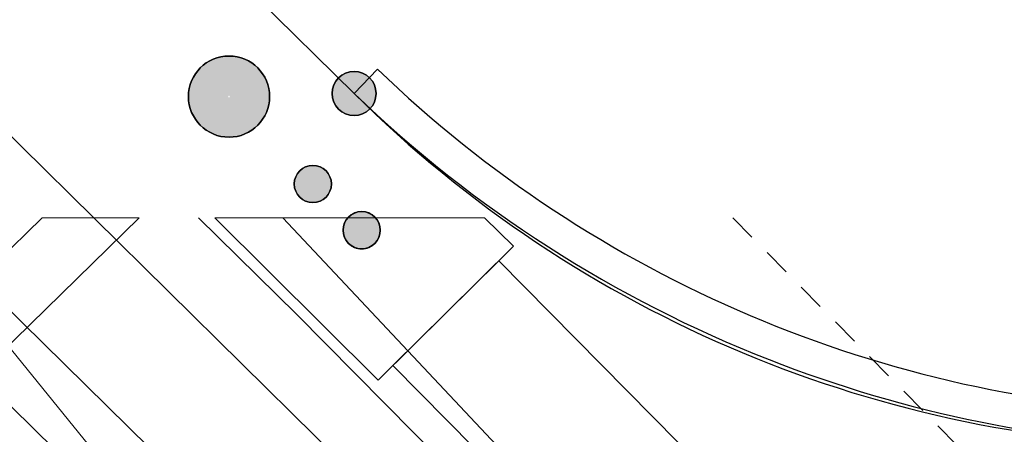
# Model space of a CAD drawing. Header units: metres. Extents: x 2695560 to 2696939, y 1260491 to 1262050.
# Tile 529 of 656: x 2695887.38 to 2695894.66, y 1261198.92 to 1261201.99. Entities that reach past the tile are written whole.
import ezdxf

# ---------------------------------------------------------------- set-up
doc = ezdxf.new("R2010")
doc.units = ezdxf.units.M
doc.linetypes.add('AUSGEZOGEN', pattern=[0])
doc.linetypes.add('VERDECKT2_S2', pattern=[0.36, 0.2, -0.16])
for name, color, linetype in [('XR$1$AV_Flächen (EO)', 7, 'AUSGEZOGEN'), ('XR$1$AV_Grenzpunkte', 7, 'AUSGEZOGEN'), ('XR$1$AV_Linien (BB)', 7, 'AUSGEZOGEN'), ('XR$1$EW_LK_Bauwerk_FL_Linie_Punkt', 1, 'AUSGEZOGEN'), ('XR$1$EW_LK_Knoten', 1, 'AUSGEZOGEN'), ('XR$1$Liegenschaftsgrenzen', 7, 'AUSGEZOGEN'), ('XR$1$PFAV', 255, 'AUSGEZOGEN'), ('XR$1$PFEW', 255, 'AUSGEZOGEN'), ('XR$1$RAEW', 8, 'AUSGEZOGEN')]:
    doc.layers.add(name, color=color, linetype=linetype)
for name, color, linetype, lineweight in [('XR$2$ABW-Linie-R-ungenau', 4, 'VERDECKT2_S2', 18), ('XR$2$ELE-Flaeche-oberirdisch', 1, 'AUSGEZOGEN', 18), ('XR$2$ELE-LinieFlaeche-genau', 1, 'AUSGEZOGEN', 18), ('XR$2$GAS-LinieFlaeche-genau', 12, 'AUSGEZOGEN', 18), ('XR$2$KOM-Linie-U-genau', 91, 'AUSGEZOGEN', 18), ('XR$2$KOM-LinieFlaeche-U-genau', 91, 'AUSGEZOGEN', 18)]:
    doc.layers.add(name, color=color, linetype=linetype, lineweight=lineweight)

# ---------------------------------------------------------------- blocks, each defined once
blk = doc.blocks.new('COMPLEXOBJECT_359')
at = {"layer": 'XR$1$AV_Linien (BB)', "color": 7, "linetype": 'AUSGEZOGEN', "transparency": 33554687}
blk.add_line((5878.841, 11211.531), (5888.88, 11201.63), dxfattribs=at)
blk.add_arc((5895.215, 11208.0118), 8.9922, 225.2107, 269.45847, dxfattribs=at)
blk = doc.blocks.new('COMPLEXOBJECT_958')
at = {"layer": 'XR$1$AV_Flächen (EO)', "color": 7, "linetype": 'AUSGEZOGEN', "transparency": 33554687}
blk.add_line((5889.053, 11201.81), (5888.88, 11201.63), dxfattribs=at)
for centre, radius, start, end in [((5895.3612, 11208.3592), 9.0932, 226.07378, 267.92516), ((5895.3466, 11208.34), 9.3189, 226.05846, 248.61089), ((5895.3587, 11208.3469), 9.3297, 248.55663, 268.59505)]:
    blk.add_arc(centre, radius, start, end, dxfattribs=at)
blk = doc.blocks.new('COMPLEXOBJECT_1420')
at = {"layer": 'XR$1$Liegenschaftsgrenzen', "color": 7, "linetype": 'AUSGEZOGEN', "transparency": 33554687}
blk.add_line((5882.854, 11207.573), (5888.88, 11201.63), dxfattribs=at)
blk.add_arc((5895.215, 11208.0118), 8.9922, 225.2107, 269.45847, dxfattribs=at)
blk = doc.blocks.new('BAV15')
at = {"layer": 'XR$1$PFAV', "transparency": 33554687}
blk.add_hatch(color=7, dxfattribs=at).paths.add_polyline_path([(0.5, 0), (0.49, 0.101), (0.459, 0.197), (0.41, 0.286), (0.344, 0.362), (0.264, 0.424), (0.174, 0.469), (0.076, 0.494), (-0.025, 0.499), (-0.125, 0.484), (-0.22, 0.449), (-0.306, 0.395), (-0.379, 0.326), (-0.437, 0.243), (-0.477, 0.15), (-0.497, 0.051), (-0.497, -0.051), (-0.477, -0.15), (-0.437, -0.243), (-0.379, -0.326), (-0.306, -0.395), (-0.22, -0.449), (-0.125, -0.484), (-0.025, -0.499), (0.076, -0.494), (0.174, -0.469), (0.264, -0.424), (0.344, -0.362), (0.41, -0.286), (0.459, -0.197), (0.49, -0.101)])
at = {"color": 7, "transparency": 33554687}
for start, end in [(90, 270), (270, 90)]:
    blk.add_arc((0, 0), 0.5, start, end, dxfattribs=at)
at = {"layer": 'XR$1$PFAV', "transparency": 33554687}
blk.add_circle((0, 0), 0.5, dxfattribs=at)
blk = doc.blocks.new('BEW15')
at = {"layer": 'XR$1$PFEW', "transparency": 33554687}
h = blk.add_hatch(color=7, dxfattribs=at)
h.paths.add_polyline_path([(-0.5, 0), (-0.497, -0.05), (-0.489, -0.1), (-0.477, -0.15), (-0.459, -0.197), (-0.437, -0.242), (-0.41, -0.285), (-0.379, -0.326), (-0.344, -0.362), (-0.306, -0.395), (-0.264, -0.424), (-0.22, -0.449), (-0.173, -0.469), (-0.125, -0.484), (-0.075, -0.494), (-0.025, -0.499), (0.026, -0.499), (0.076, -0.494), (0.126, -0.484), (0.174, -0.469), (0.22, -0.449), (0.265, -0.424), (0.306, -0.395), (0.345, -0.362), (0.38, -0.326), (0.411, -0.285), (0.437, -0.242), (0.46, -0.197), (0.477, -0.15), (0.49, -0.1), (0.498, -0.05), (0.5, 0), (0.498, 0.051), (0.49, 0.101), (0.477, 0.15), (0.46, 0.197), (0.437, 0.243), (0.411, 0.286), (0.38, 0.326), (0.345, 0.363), (0.306, 0.396), (0.265, 0.424), (0.22, 0.449), (0.174, 0.469), (0.126, 0.484), (0.076, 0.494), (0.026, 0.5), (-0.025, 0.5), (-0.075, 0.494), (-0.125, 0.484), (-0.173, 0.469), (-0.22, 0.449), (-0.264, 0.424), (-0.306, 0.396), (-0.344, 0.363), (-0.379, 0.326), (-0.41, 0.286), (-0.437, 0.243), (-0.459, 0.197), (-0.477, 0.15), (-0.489, 0.101), (-0.497, 0.051)])
h.paths.add_polyline_path([(0.01, 0.001), (0.01, 0), (0.01, -0.001), (0.01, -0.002), (0.01, -0.003), (0.009, -0.004), (0.009, -0.005), (0.009, -0.006), (0.008, -0.006), (0.007, -0.007), (0.006, -0.008), (0.006, -0.008), (0.005, -0.009), (0.004, -0.009), (0.003, -0.01), (0.002, -0.01), (0.001, -0.01), (0, -0.01), (-0.001, -0.01), (-0.002, -0.01), (-0.003, -0.009), (-0.004, -0.009), (-0.005, -0.008), (-0.006, -0.008), (-0.007, -0.007), (-0.007, -0.006), (-0.008, -0.006), (-0.008, -0.005), (-0.009, -0.004), (-0.009, -0.003), (-0.009, -0.002), (-0.01, -0.001), (-0.01, 0), (-0.01, 0.001), (-0.009, 0.002), (-0.009, 0.003), (-0.009, 0.004), (-0.008, 0.005), (-0.008, 0.006), (-0.007, 0.007), (-0.007, 0.007), (-0.006, 0.008), (-0.005, 0.009), (-0.004, 0.009), (-0.003, 0.01), (-0.002, 0.01), (-0.001, 0.01), (0, 0.01), (0.001, 0.01), (0.002, 0.01), (0.003, 0.01), (0.004, 0.01), (0.005, 0.009), (0.006, 0.009), (0.006, 0.008), (0.007, 0.007), (0.008, 0.007), (0.009, 0.006), (0.009, 0.005), (0.009, 0.004), (0.01, 0.003), (0.01, 0.002)], flags=16)
at = {"color": 1, "transparency": 33554687}
for start, end in [(0, 180), (180, 0)]:
    blk.add_arc((0, 0), 0.5, start, end, dxfattribs=at)
at = {"layer": 'XR$1$PFEW', "transparency": 33554687}
blk.add_circle((0, 0), 0.5, dxfattribs=at)
blk = doc.blocks.new('BEW957')
at = {"layer": 'XR$1$RAEW', "transparency": 33554687}
blk.add_hatch(color=1, dxfattribs=at).paths.add_polyline_path([(-0.5, 0), (-0.497, -0.051), (-0.49, -0.101), (-0.477, -0.15), (-0.459, -0.197), (-0.437, -0.243), (-0.41, -0.286), (-0.379, -0.326), (-0.344, -0.362), (-0.306, -0.395), (-0.264, -0.424), (-0.22, -0.449), (-0.174, -0.469), (-0.125, -0.484), (-0.076, -0.494), (-0.025, -0.499), (0.025, -0.499), (0.076, -0.494), (0.125, -0.484), (0.174, -0.469), (0.22, -0.449), (0.264, -0.424), (0.306, -0.395), (0.344, -0.362), (0.379, -0.326), (0.41, -0.286), (0.437, -0.243), (0.459, -0.197), (0.477, -0.15), (0.49, -0.101), (0.497, -0.051), (0.5, 0), (0.497, 0.051), (0.49, 0.101), (0.477, 0.15), (0.459, 0.197), (0.437, 0.243), (0.41, 0.286), (0.379, 0.326), (0.344, 0.362), (0.306, 0.395), (0.264, 0.424), (0.22, 0.449), (0.174, 0.469), (0.125, 0.484), (0.076, 0.494), (0.025, 0.499), (-0.025, 0.499), (-0.076, 0.494), (-0.125, 0.484), (-0.174, 0.469), (-0.22, 0.449), (-0.264, 0.424), (-0.306, 0.395), (-0.344, 0.362), (-0.379, 0.326), (-0.41, 0.286), (-0.437, 0.243), (-0.459, 0.197), (-0.477, 0.15), (-0.49, 0.101), (-0.497, 0.051)])
at = {"color": 1, "transparency": 33554687}
for start, end in [(90, 180), (0, 90), (180, 270), (270, 0)]:
    blk.add_arc((0, 0), 0.5, start, end, dxfattribs=at)
at = {"layer": 'XR$1$RAEW', "color": 1, "transparency": 33554687}
blk.add_circle((0, 0), 0.5, dxfattribs=at)

msp = doc.modelspace()

# ---------------------------------------------------------------- linework, layer by layer
at = {"layer": 'XR$1$AV_Linien (BB)', "color": 7, "linetype": 'AUSGEZOGEN', "transparency": 33554687}
msp.add_lwpolyline([(2695893.378, 1261195.143), (2695856.879, 1261231.142), (2695853.943, 1261232.713)], dxfattribs=at)
at = {"layer": 'XR$2$ABW-Linie-R-ungenau', "linetype": 'VERDECKT2_S2', "transparency": 33554687}
msp.add_line((2695892.651, 1261200.521), (2695896.618, 1261196.491), dxfattribs=at)
at = {"layer": 'XR$2$ELE-Flaeche-oberirdisch', "transparency": 33554687}
for points in [[(2695888.82, 1261200.521), (2695890.029, 1261199.32), (2695891.028, 1261200.311), (2695890.813, 1261200.521), (2695888.82, 1261200.521)], [(2695895.571, 1261195.51), (2695894.522, 1261196.556), (2695890.92, 1261200.202), (2695890.137, 1261199.429), (2695893.743, 1261195.78), (2695894.794, 1261194.731), (2695895.571, 1261195.51)]]:
    msp.add_lwpolyline(points, close=True, dxfattribs=at)
at = {"layer": 'XR$2$ELE-LinieFlaeche-genau', "linetype": 'AUSGEZOGEN', "transparency": 33554687}
msp.add_lwpolyline([(2695887.544, 1261200.521), (2695886.529, 1261199.529), (2695886.879, 1261199.171), (2695888.261, 1261200.521), (2695887.544, 1261200.521)], close=True, dxfattribs=at)
at = {"layer": 'XR$2$GAS-LinieFlaeche-genau', "linetype": 'AUSGEZOGEN', "transparency": 33554687}
msp.add_lwpolyline([(2695893.836, 1261193.407), (2695886.607, 1261200.521), (2695885.895, 1261200.521), (2695893.486, 1261193.051), (2695893.836, 1261193.407)], close=True, dxfattribs=at)
at = {"layer": 'XR$2$KOM-Linie-U-genau', "linetype": 'AUSGEZOGEN', "transparency": 33554687}
msp.add_line((2695892.257, 1261197.401), (2695889.323, 1261200.521), dxfattribs=at)
msp.add_lwpolyline([(2695896.164, 1261192.992), (2695889.423, 1261199.808), (2695888.699, 1261200.521)], dxfattribs=at)
at = {"layer": 'XR$2$KOM-LinieFlaeche-U-genau', "linetype": 'AUSGEZOGEN', "transparency": 33554687}
msp.add_lwpolyline([(2695885.813, 1261200.521), (2695887.412, 1261198.553), (2695885.732, 1261195.578), (2695885.585, 1261195.317), (2695886.065, 1261195.047), (2695886.212, 1261195.308), (2695888.076, 1261198.609), (2695886.522, 1261200.521), (2695885.813, 1261200.521)], close=True, dxfattribs=at)

# ---------------------------------------------------------------- block references
at = {"layer": 'XR$1$AV_Flächen (EO)', "color": 7, "linetype": 'AUSGEZOGEN', "lineweight": -3, "transparency": 33554687}
msp.add_blockref('COMPLEXOBJECT_958', (2690000.97, 1249999.81), dxfattribs=at)
at = {"layer": 'XR$1$AV_Grenzpunkte', "color": 7, "linetype": 'AUSGEZOGEN', "lineweight": -3, "transparency": 33554687, "xscale": 0.3249999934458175, "yscale": 0.3249999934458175}
msp.add_blockref('BAV15', (2695889.85, 1261201.44), dxfattribs=at)
at = {"layer": 'XR$1$AV_Linien (BB)', "color": 7, "linetype": 'AUSGEZOGEN', "lineweight": -3, "transparency": 33554687}
msp.add_blockref('COMPLEXOBJECT_359', (2690000.97, 1249999.81), dxfattribs=at)
at = {"layer": 'XR$1$EW_LK_Bauwerk_FL_Linie_Punkt', "color": 1, "linetype": 'AUSGEZOGEN', "lineweight": -3, "transparency": 33554687, "xscale": 0.5999999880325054, "yscale": 0.5999999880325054}
msp.add_blockref('BEW15', (2695888.925, 1261201.417), dxfattribs=at)
at = {"layer": 'XR$1$EW_LK_Knoten', "color": 1, "linetype": 'AUSGEZOGEN', "lineweight": -3, "transparency": 33554687, "xscale": 0.2749999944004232, "yscale": 0.2749999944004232}
for p in [(2695889.545, 1261200.771), (2695889.906, 1261200.429)]:
    msp.add_blockref('BEW957', p, dxfattribs=at)
at = {"layer": 'XR$1$EW_LK_Knoten', "color": 1, "linetype": 'AUSGEZOGEN', "lineweight": -3, "transparency": 33554687}
for xscale, yscale, rotation in [(0.2749999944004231, 0.2749999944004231, 315), (0.2749999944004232, 0.2749999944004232, 270)]:
    msp.add_blockref('BEW957', (2695889.906, 1261200.429), dxfattribs=dict(at, xscale=xscale, yscale=yscale, rotation=rotation))
at = {"layer": 'XR$1$Liegenschaftsgrenzen', "color": 7, "linetype": 'AUSGEZOGEN', "lineweight": -3, "transparency": 33554687}
msp.add_blockref('COMPLEXOBJECT_1420', (2690000.97, 1249999.81), dxfattribs=at)

doc.saveas('drawing.dxf')
